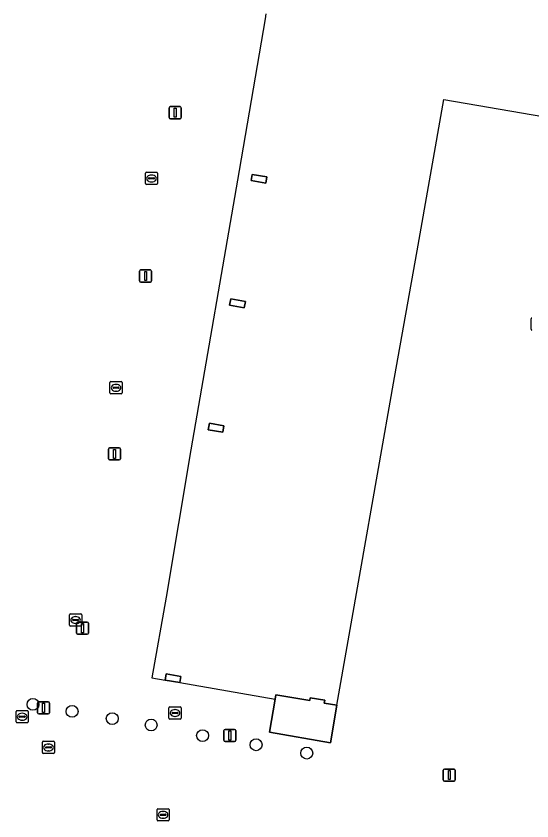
# Model space of a CAD drawing. Extents: x 161258 to 161838, y 380833 to 381727.
# Drawn here: x 161457 to 161499.5, y 380962.8 to 381029 of the extents above; entities that cross this region are included whole.
import ezdxf

# ---------------------------------------------------------------- set-up
doc = ezdxf.new("R2010")
doc.units = 0
for name, color, linetype in [('IMGEO_Boom', 7, 'Continuous'), ('IMGEO_Erf', 7, 'Continuous'), ('IMGEO_Kolk', 7, 'Continuous'), ('IMGEO_Lichtmast', 7, 'Continuous'), ('IMGEO_Pand', 7, 'Continuous'), ('IMGEO_Pand_overbouw', 7, 'Continuous'), ('IMGEO_Rioolput', 7, 'Continuous')]:
    doc.layers.add(name, color=color, linetype=linetype)

msp = doc.modelspace()

# ---------------------------------------------------------------- linework, layer by layer
at = {"layer": 'IMGEO_Boom'}
for centre in [(161458.419, 380972.358), (161461.641, 380971.781), (161464.939, 380971.183), (161468.143, 380970.66), (161472.377, 380969.787), (161476.78, 380969.034), (161480.945, 380968.347)]:
    msp.add_circle(centre, 0.489, dxfattribs=at)
at = {"layer": 'IMGEO_Erf'}
for points in [[(161476.463, 381015.939), (161477.655, 381015.737), (161477.568, 381015.224), (161476.376, 381015.426)], [(161474.688, 381005.695), (161475.9, 381005.477), (161475.807, 381004.959), (161474.595, 381005.176)], [(161472.935, 380995.469), (161474.135, 380995.255), (161474.041, 380994.731), (161472.841, 380994.945)], [(161469.391, 380974.858), (161470.592, 380974.646), (161470.504, 380974.143), (161469.303, 380974.359)], [(161481.236, 380972.905), (161482.428, 380972.695), (161482.387, 380972.459), (161483.423, 380972.281), (161482.902, 380969.205), (161477.891, 380970.063), (161478.348, 380972.772), (161478.411, 380973.148), (161481.195, 380972.668)]]:
    msp.add_lwpolyline(points, close=True, dxfattribs=at)
at = {"layer": 'IMGEO_Kolk'}
for p, q in [((161467.748, 381016.109), (161468.6, 381016.109)), ((161467.673, 381015.183), (161467.673, 381016.035)), ((161467.932, 381015.603), (161467.932, 381015.615)), ((161468.37, 381015.566), (161467.972, 381015.566)), ((161467.975, 381015.652), (161468.373, 381015.652)), ((161468.161, 381015.889), (161468.186, 381015.889)), ((161468.416, 381015.615), (161468.416, 381015.603)), ((161468.674, 381016.035), (161468.674, 381015.183)), ((161468.6, 381015.109), (161467.748, 381015.109)), ((161468.184, 381015.329), (161468.159, 381015.329)), ((161499.398, 381003.199), (161499.398, 381004.051)), ((161464.832, 380998.894), (161465.684, 380998.894)), ((161464.757, 380997.968), (161464.757, 380998.82)), ((161465.016, 380998.388), (161465.016, 380998.4)), ((161465.454, 380998.351), (161465.056, 380998.351)), ((161465.059, 380998.437), (161465.457, 380998.437)), ((161465.245, 380998.674), (161465.27, 380998.674)), ((161465.5, 380998.4), (161465.5, 380998.388)), ((161465.758, 380998.82), (161465.758, 380997.968)), ((161465.684, 380997.894), (161464.832, 380997.894)), ((161465.268, 380998.114), (161465.243, 380998.114)), ((161461.427, 380978.864), (161461.427, 380979.716)), ((161461.502, 380979.79), (161462.354, 380979.79)), ((161462.428, 380979.716), (161462.428, 380978.864)), ((161461.686, 380979.284), (161461.686, 380979.296)), ((161462.124, 380979.247), (161461.726, 380979.247)), ((161461.729, 380979.333), (161462.127, 380979.333)), ((161461.938, 380979.01), (161461.913, 380979.01)), ((161461.915, 380979.57), (161461.94, 380979.57)), ((161462.17, 380979.296), (161462.17, 380979.284)), ((161462.354, 380978.79), (161461.502, 380978.79)), ((161457.03, 380970.914), (161457.03, 380971.766)), ((161457.105, 380971.84), (161457.957, 380971.84)), ((161458.031, 380971.766), (161458.031, 380970.914)), ((161457.289, 380971.334), (161457.289, 380971.346)), ((161457.727, 380971.297), (161457.329, 380971.297)), ((161457.332, 380971.383), (161457.73, 380971.383)), ((161457.541, 380971.06), (161457.516, 380971.06)), ((161457.518, 380971.62), (161457.543, 380971.62)), ((161457.773, 380971.346), (161457.773, 380971.334)), ((161457.957, 380970.84), (161457.105, 380970.84)), ((161468.702, 380963.774), (161469.554, 380963.774)), ((161468.627, 380962.848), (161468.627, 380963.7)), ((161468.886, 380963.268), (161468.886, 380963.28)), ((161469.324, 380963.231), (161468.926, 380963.231)), ((161468.929, 380963.317), (161469.327, 380963.317)), ((161469.115, 380963.554), (161469.14, 380963.554)), ((161469.37, 380963.28), (161469.37, 380963.268)), ((161469.628, 380963.7), (161469.628, 380962.848)), ((161469.554, 380962.774), (161468.702, 380962.774)), ((161469.138, 380962.994), (161469.113, 380962.994))]:
    msp.add_line(p, q, dxfattribs=at)
for points in [[(161467.748, 381016.109), (161468.6, 381016.109)], [(161467.673, 381015.183), (161467.673, 381016.035)], [(161468.674, 381016.035), (161468.674, 381015.183)], [(161468.6, 381015.109), (161467.748, 381015.109)], [(161499.398, 381003.199), (161499.398, 381004.051)], [(161464.832, 380998.894), (161465.684, 380998.894)], [(161464.757, 380997.968), (161464.757, 380998.82)], [(161465.758, 380998.82), (161465.758, 380997.968)], [(161465.684, 380997.894), (161464.832, 380997.894)], [(161461.427, 380978.864), (161461.427, 380979.716)], [(161461.502, 380979.79), (161462.354, 380979.79)], [(161462.428, 380979.716), (161462.428, 380978.864)], [(161462.354, 380978.79), (161461.502, 380978.79)], [(161457.03, 380970.914), (161457.03, 380971.766)], [(161457.105, 380971.84), (161457.957, 380971.84)], [(161458.031, 380971.766), (161458.031, 380970.914)], [(161457.957, 380970.84), (161457.105, 380970.84)], [(161468.702, 380963.774), (161469.554, 380963.774)], [(161468.627, 380962.848), (161468.627, 380963.7)], [(161469.628, 380963.7), (161469.628, 380962.848)], [(161469.554, 380962.774), (161468.702, 380962.774)]]:
    msp.add_lwpolyline(points, dxfattribs=at)
for centre, radius, start, end in [((161467.75, 381016.033), 0.0765, 91.55205, 178.44795), ((161467.75, 381016.033), 0.0765, 91.55205, 178.44795), ((161468.598, 381016.033), 0.0765, 1.55205, 88.44795), ((161468.598, 381016.033), 0.0765, 1.55205, 88.44795), ((161467.972, 381015.612), 0.0403, 85.87752, 175.75265), ((161467.969, 381015.602), 0.0366, 178.93798, 274.71019), ((161468.373, 381015.609), 0.043, 264.86636, 352.45326), ((161468.377, 381015.614), 0.0386, 1.73085, 96.63898), ((161467.75, 381015.185), 0.0765, 181.55205, 268.44795), ((161467.75, 381015.185), 0.0765, 181.55205, 268.44795), ((161468.598, 381015.185), 0.0765, 271.55205, 358.44795), ((161468.598, 381015.185), 0.0765, 271.55205, 358.44795), ((161499.475, 381004.049), 0.0765, 91.55205, 178.44795), ((161499.475, 381004.049), 0.0765, 91.55205, 178.44795), ((161499.475, 381003.201), 0.0765, 181.55205, 268.44795), ((161499.475, 381003.201), 0.0765, 181.55205, 268.44795), ((161464.834, 380998.818), 0.0765, 91.55205, 178.44795), ((161464.834, 380998.818), 0.0765, 91.55205, 178.44795), ((161465.682, 380998.818), 0.0765, 1.55205, 88.44795), ((161465.682, 380998.818), 0.0765, 1.55205, 88.44795), ((161465.056, 380998.397), 0.0403, 85.87752, 175.75265), ((161465.053, 380998.387), 0.0366, 178.93798, 274.71019), ((161465.457, 380998.394), 0.043, 264.86636, 352.45326), ((161465.461, 380998.399), 0.0386, 1.73085, 96.63898), ((161464.834, 380997.97), 0.0765, 181.55205, 268.44795), ((161464.834, 380997.97), 0.0765, 181.55205, 268.44795), ((161465.682, 380997.97), 0.0765, 271.55205, 358.44795), ((161465.682, 380997.97), 0.0765, 271.55205, 358.44795), ((161461.504, 380979.714), 0.0765, 91.55205, 178.44795), ((161461.504, 380979.714), 0.0765, 91.55205, 178.44795), ((161462.352, 380979.714), 0.0765, 1.55205, 88.44795), ((161462.352, 380979.714), 0.0765, 1.55205, 88.44795), ((161461.726, 380979.293), 0.0403, 85.87752, 175.75265), ((161461.723, 380979.283), 0.0366, 178.93798, 274.71019), ((161462.127, 380979.29), 0.043, 264.86636, 352.45326), ((161462.131, 380979.295), 0.0386, 1.73085, 96.63898), ((161461.504, 380978.866), 0.0765, 181.55205, 268.44795), ((161461.504, 380978.866), 0.0765, 181.55205, 268.44795), ((161462.352, 380978.866), 0.0765, 271.55205, 358.44795), ((161462.352, 380978.866), 0.0765, 271.55205, 358.44795), ((161457.107, 380971.764), 0.0765, 91.55205, 178.44795), ((161457.107, 380971.764), 0.0765, 91.55205, 178.44795), ((161457.955, 380971.764), 0.0765, 1.55205, 88.44795), ((161457.955, 380971.764), 0.0765, 1.55205, 88.44795), ((161457.329, 380971.343), 0.0403, 85.87752, 175.75265), ((161457.326, 380971.333), 0.0366, 178.93798, 274.71019), ((161457.73, 380971.34), 0.043, 264.86636, 352.45326), ((161457.734, 380971.345), 0.0386, 1.73085, 96.63898), ((161457.107, 380970.916), 0.0765, 181.55205, 268.44795), ((161457.107, 380970.916), 0.0765, 181.55205, 268.44795), ((161457.955, 380970.916), 0.0765, 271.55205, 358.44795), ((161457.955, 380970.916), 0.0765, 271.55205, 358.44795), ((161468.704, 380963.698), 0.0765, 91.55205, 178.44795), ((161468.704, 380963.698), 0.0765, 91.55205, 178.44795), ((161469.552, 380963.698), 0.0765, 1.55205, 88.44795), ((161469.552, 380963.698), 0.0765, 1.55205, 88.44795), ((161468.926, 380963.277), 0.0403, 85.87752, 175.75265), ((161468.923, 380963.267), 0.0366, 178.93798, 274.71019), ((161469.327, 380963.274), 0.043, 264.86636, 352.45326), ((161469.331, 380963.279), 0.0386, 1.73085, 96.63898), ((161468.704, 380962.85), 0.0765, 181.55205, 268.44795), ((161468.704, 380962.85), 0.0765, 181.55205, 268.44795), ((161469.552, 380962.85), 0.0765, 271.55205, 358.44795), ((161469.552, 380962.85), 0.0765, 271.55205, 358.44795)]:
    msp.add_arc(centre, radius, start, end, dxfattribs=at)
for centre, major_axis, ratio, start_param, end_param in [((161468.16, 381015.609), (-0.387, 0.002), 0.722429, 4.712389, 7.853982), ((161468.185, 381015.609), (-0.39, 0.002), 0.717154, 1.570796, 4.712389), ((161465.244, 380998.394), (-0.387, 0.002), 0.722429, 4.712389, 7.853982), ((161465.269, 380998.394), (-0.39, 0.002), 0.717154, 1.570796, 4.712389), ((161461.914, 380979.29), (-0.387, 0.002), 0.722429, 4.712389, 7.853982), ((161461.939, 380979.29), (-0.39, 0.002), 0.717154, 1.570796, 4.712389), ((161457.517, 380971.34), (-0.387, 0.002), 0.722429, 4.712389, 7.853982), ((161457.542, 380971.34), (-0.39, 0.002), 0.717154, 1.570796, 4.712389), ((161469.114, 380963.274), (-0.387, 0.002), 0.722429, 4.712389, 7.853982), ((161469.139, 380963.274), (-0.39, 0.002), 0.717154, 1.570796, 4.712389)]:
    msp.add_ellipse(centre, major_axis=major_axis, ratio=ratio, start_param=start_param, end_param=end_param, dxfattribs=at)
at = {"layer": 'IMGEO_Lichtmast'}
for p, q in [((161469.629, 381020.609), (161469.629, 381021.409)), ((161469.629, 381021.409), (161469.629, 381020.609)), ((161469.729, 381021.509), (161470.519, 381021.509)), ((161470.519, 381021.509), (161469.729, 381021.509)), ((161470.619, 381021.409), (161470.619, 381020.609)), ((161470.619, 381020.609), (161470.619, 381021.409)), ((161470.519, 381020.509), (161469.729, 381020.509)), ((161469.729, 381020.509), (161470.519, 381020.509)), ((161467.196, 381007.178), (161467.196, 381007.978)), ((161467.196, 381007.978), (161467.196, 381007.178)), ((161467.296, 381008.078), (161468.086, 381008.078)), ((161468.086, 381008.078), (161467.296, 381008.078)), ((161468.186, 381007.978), (161468.186, 381007.178)), ((161468.186, 381007.178), (161468.186, 381007.978)), ((161468.086, 381007.078), (161467.296, 381007.078)), ((161467.296, 381007.078), (161468.086, 381007.078)), ((161464.63, 380992.553), (161464.63, 380993.353)), ((161464.63, 380993.353), (161464.63, 380992.553)), ((161464.73, 380993.453), (161465.52, 380993.453)), ((161465.52, 380993.453), (161464.73, 380993.453)), ((161465.62, 380993.353), (161465.62, 380992.553)), ((161465.62, 380992.553), (161465.62, 380993.353)), ((161465.52, 380992.453), (161464.73, 380992.453)), ((161464.73, 380992.453), (161465.52, 380992.453)), ((161461.996, 380978.224), (161461.996, 380979.024)), ((161461.996, 380979.024), (161461.996, 380978.224)), ((161462.096, 380979.124), (161462.886, 380979.124)), ((161462.886, 380979.124), (161462.096, 380979.124)), ((161462.986, 380979.024), (161462.986, 380978.224)), ((161462.986, 380978.224), (161462.986, 380979.024)), ((161462.886, 380978.124), (161462.096, 380978.124)), ((161462.096, 380978.124), (161462.886, 380978.124)), ((161458.79, 380971.669), (161458.79, 380972.469)), ((161458.79, 380972.469), (161458.79, 380971.669)), ((161458.89, 380972.569), (161459.68, 380972.569)), ((161459.68, 380972.569), (161458.89, 380972.569)), ((161459.78, 380972.469), (161459.78, 380971.669)), ((161459.78, 380971.669), (161459.78, 380972.469)), ((161459.68, 380971.569), (161458.89, 380971.569)), ((161458.89, 380971.569), (161459.68, 380971.569)), ((161474.124, 380969.401), (161474.124, 380970.201)), ((161474.124, 380970.201), (161474.124, 380969.401)), ((161474.224, 380970.301), (161475.014, 380970.301)), ((161475.014, 380970.301), (161474.224, 380970.301)), ((161475.114, 380970.201), (161475.114, 380969.401)), ((161475.114, 380969.401), (161475.114, 380970.201)), ((161475.014, 380969.301), (161474.224, 380969.301)), ((161474.224, 380969.301), (161475.014, 380969.301)), ((161492.181, 380966.141), (161492.181, 380966.941)), ((161492.181, 380966.941), (161492.181, 380966.141)), ((161492.281, 380967.041), (161493.071, 380967.041)), ((161493.071, 380967.041), (161492.281, 380967.041)), ((161493.171, 380966.941), (161493.171, 380966.141)), ((161493.171, 380966.141), (161493.171, 380966.941)), ((161493.071, 380966.041), (161492.281, 380966.041)), ((161492.281, 380966.041), (161493.071, 380966.041))]:
    msp.add_line(p, q, dxfattribs=at)
for points in [[(161470.049, 381021.384), (161470.199, 381021.384), (161470.199, 381020.634), (161470.049, 381020.634), (161470.049, 381021.384)], [(161467.616, 381007.953), (161467.766, 381007.953), (161467.766, 381007.203), (161467.616, 381007.203), (161467.616, 381007.953)], [(161465.05, 380993.328), (161465.2, 380993.328), (161465.2, 380992.578), (161465.05, 380992.578), (161465.05, 380993.328)], [(161462.416, 380978.999), (161462.566, 380978.999), (161462.566, 380978.249), (161462.416, 380978.249), (161462.416, 380978.999)], [(161459.21, 380972.444), (161459.36, 380972.444), (161459.36, 380971.694), (161459.21, 380971.694), (161459.21, 380972.444)], [(161474.544, 380970.176), (161474.694, 380970.176), (161474.694, 380969.426), (161474.544, 380969.426), (161474.544, 380970.176)], [(161492.601, 380966.916), (161492.751, 380966.916), (161492.751, 380966.166), (161492.601, 380966.166), (161492.601, 380966.916)]]:
    msp.add_lwpolyline(points, dxfattribs=at)
for centre, start, end in [((161469.729, 381021.409), 90, 180), ((161469.729, 381021.409), 90, 180), ((161470.519, 381021.409), 0, 90), ((161470.519, 381021.409), 360, 90), ((161469.729, 381020.609), 180, 270), ((161469.729, 381020.609), 180, 270), ((161470.519, 381020.609), 270, 0), ((161470.519, 381020.609), 270, 0), ((161467.296, 381007.978), 90, 180), ((161467.296, 381007.978), 90, 180), ((161468.086, 381007.978), 0, 90), ((161468.086, 381007.978), 360, 90), ((161467.296, 381007.178), 180, 270), ((161467.296, 381007.178), 180, 270), ((161468.086, 381007.178), 270, 0), ((161468.086, 381007.178), 270, 0), ((161464.73, 380993.353), 90, 180), ((161464.73, 380993.353), 90, 180), ((161465.52, 380993.353), 0, 90), ((161465.52, 380993.353), 360, 90), ((161464.73, 380992.553), 180, 270), ((161464.73, 380992.553), 180, 270), ((161465.52, 380992.553), 270, 0), ((161465.52, 380992.553), 270, 0), ((161462.096, 380979.024), 90, 180), ((161462.096, 380979.024), 90, 180), ((161462.886, 380979.024), 0, 90), ((161462.886, 380979.024), 360, 90), ((161462.096, 380978.224), 180, 270), ((161462.096, 380978.224), 180, 270), ((161462.886, 380978.224), 270, 0), ((161462.886, 380978.224), 270, 0), ((161458.89, 380972.469), 90, 180), ((161458.89, 380972.469), 90, 180), ((161459.68, 380972.469), 0, 90), ((161459.68, 380972.469), 360, 90), ((161458.89, 380971.669), 180, 270), ((161458.89, 380971.669), 180, 270), ((161459.68, 380971.669), 270, 0), ((161459.68, 380971.669), 270, 0), ((161474.224, 380970.201), 90, 180), ((161474.224, 380970.201), 90, 180), ((161475.014, 380970.201), 0, 90), ((161475.014, 380970.201), 360, 90), ((161474.224, 380969.401), 180, 270), ((161474.224, 380969.401), 180, 270), ((161475.014, 380969.401), 270, 0), ((161475.014, 380969.401), 270, 0), ((161492.281, 380966.941), 90, 180), ((161492.281, 380966.941), 90, 180), ((161493.071, 380966.941), 0, 90), ((161493.071, 380966.941), 360, 90), ((161492.281, 380966.141), 180, 270), ((161492.281, 380966.141), 180, 270), ((161493.071, 380966.141), 270, 0), ((161493.071, 380966.141), 270, 0)]:
    msp.add_arc(centre, 0.1, start, end, dxfattribs=at)
at = {"layer": 'IMGEO_Pand'}
for points in [[(161477.568, 381015.224), (161477.655, 381015.737), (161476.463, 381015.939), (161476.376, 381015.426)], [(161475.807, 381004.959), (161475.9, 381005.477), (161474.688, 381005.695), (161474.595, 381005.176)], [(161474.041, 380994.731), (161474.135, 380995.255), (161472.935, 380995.469), (161472.841, 380994.945)], [(161470.504, 380974.143), (161470.592, 380974.646), (161469.391, 380974.858), (161469.303, 380974.359)], [(161478.348, 380972.772), (161477.891, 380970.063), (161482.902, 380969.205), (161483.423, 380972.281), (161482.387, 380972.459), (161482.428, 380972.695), (161481.236, 380972.905), (161481.195, 380972.668), (161478.411, 380973.148)]]:
    msp.add_lwpolyline(points, close=True, dxfattribs=at)
at = {"layer": 'IMGEO_Pand_overbouw'}
msp.add_lwpolyline([(161477.591, 381029.144), (161477.519, 381028.724), (161475.382, 381016.246), (161471.41, 380993.279), (161469.378, 380981.177), (161468.191, 380974.547), (161469.303, 380974.359), (161469.391, 380974.858), (161470.592, 380974.646), (161470.505, 380974.147), (161478.348, 380972.772), (161478.411, 380973.148), (161481.195, 380972.668), (161481.236, 380972.905), (161482.428, 380972.695), (161482.387, 380972.459), (161483.423, 380972.281), (161485.372, 380983.327), (161488.178, 380999.233), (161490.018, 381009.662), (161492.214, 381022.109), (161536.152, 381014.547)], dxfattribs=at)
at = {"layer": 'IMGEO_Rioolput'}
for p, q in [((161469.609, 380971.224), (161469.609, 380972.076)), ((161469.684, 380972.15), (161470.536, 380972.15)), ((161470.097, 380971.93), (161470.122, 380971.93)), ((161470.61, 380972.076), (161470.61, 380971.224)), ((161470.536, 380971.15), (161469.684, 380971.15)), ((161469.868, 380971.644), (161469.868, 380971.656)), ((161470.306, 380971.607), (161469.908, 380971.607)), ((161469.911, 380971.693), (161470.309, 380971.693)), ((161470.12, 380971.37), (161470.095, 380971.37)), ((161470.352, 380971.656), (161470.352, 380971.644)), ((161459.194, 380968.391), (161459.194, 380969.243)), ((161459.269, 380969.317), (161460.121, 380969.317)), ((161459.682, 380969.097), (161459.707, 380969.097)), ((161460.195, 380969.243), (161460.195, 380968.391)), ((161459.453, 380968.811), (161459.453, 380968.823)), ((161459.891, 380968.774), (161459.493, 380968.774)), ((161459.496, 380968.86), (161459.894, 380968.86)), ((161459.705, 380968.537), (161459.68, 380968.537)), ((161459.937, 380968.823), (161459.937, 380968.811)), ((161460.121, 380968.317), (161459.269, 380968.317))]:
    msp.add_line(p, q, dxfattribs=at)
for points in [[(161469.609, 380971.224), (161469.609, 380972.076)], [(161469.684, 380972.15), (161470.536, 380972.15)], [(161470.61, 380972.076), (161470.61, 380971.224)], [(161470.536, 380971.15), (161469.684, 380971.15)], [(161459.194, 380968.391), (161459.194, 380969.243)], [(161459.269, 380969.317), (161460.121, 380969.317)], [(161460.195, 380969.243), (161460.195, 380968.391)], [(161460.121, 380968.317), (161459.269, 380968.317)]]:
    msp.add_lwpolyline(points, dxfattribs=at)
for centre, radius, start, end in [((161469.686, 380972.074), 0.0765, 91.55205, 178.44795), ((161469.686, 380972.074), 0.0765, 91.55205, 178.44795), ((161470.534, 380972.074), 0.0765, 1.55205, 88.44795), ((161470.534, 380972.074), 0.0765, 1.55205, 88.44795), ((161469.686, 380971.226), 0.0765, 181.55205, 268.44795), ((161469.686, 380971.226), 0.0765, 181.55205, 268.44795), ((161469.908, 380971.653), 0.0403, 85.87752, 175.75265), ((161469.905, 380971.643), 0.0366, 178.93798, 274.71019), ((161470.309, 380971.65), 0.043, 264.86636, 352.45326), ((161470.313, 380971.655), 0.0386, 1.73085, 96.63898), ((161470.534, 380971.226), 0.0765, 271.55205, 358.44795), ((161470.534, 380971.226), 0.0765, 271.55205, 358.44795), ((161459.271, 380969.241), 0.0765, 91.55205, 178.44795), ((161459.271, 380969.241), 0.0765, 91.55205, 178.44795), ((161460.119, 380969.241), 0.0765, 1.55205, 88.44795), ((161460.119, 380969.241), 0.0765, 1.55205, 88.44795), ((161459.493, 380968.82), 0.0403, 85.87752, 175.75265), ((161459.49, 380968.81), 0.0366, 178.93798, 274.71019), ((161459.894, 380968.817), 0.043, 264.86636, 352.45326), ((161459.898, 380968.822), 0.0386, 1.73085, 96.63898), ((161459.271, 380968.393), 0.0765, 181.55205, 268.44795), ((161459.271, 380968.393), 0.0765, 181.55205, 268.44795), ((161460.119, 380968.393), 0.0765, 271.55205, 358.44795), ((161460.119, 380968.393), 0.0765, 271.55205, 358.44795)]:
    msp.add_arc(centre, radius, start, end, dxfattribs=at)
for centre, major_axis, ratio, start_param, end_param in [((161470.096, 380971.65), (-0.387, 0.002), 0.722429, 4.712389, 7.853982), ((161470.121, 380971.65), (-0.39, 0.002), 0.717154, 1.570796, 4.712389), ((161459.681, 380968.817), (-0.387, 0.002), 0.722429, 4.712389, 7.853982), ((161459.706, 380968.817), (-0.39, 0.002), 0.717154, 1.570796, 4.712389)]:
    msp.add_ellipse(centre, major_axis=major_axis, ratio=ratio, start_param=start_param, end_param=end_param, dxfattribs=at)

doc.saveas('drawing.dxf')
